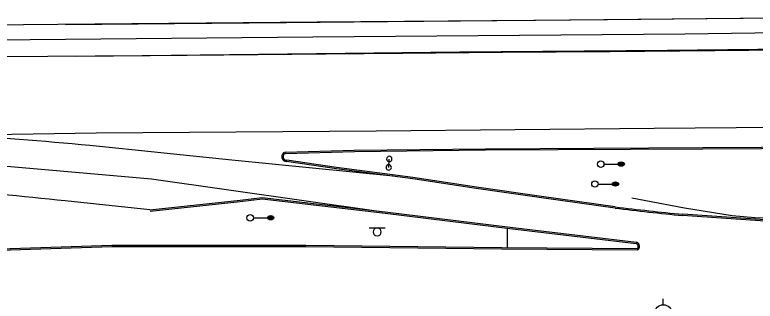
# Model space of a CAD drawing. Extents: x 2145380 to 2156929, y 139568 to 149130.
# Drawn here: x 2146129.5 to 2146473.1, y 142928.2 to 143061.1 of the extents above; entities that cross this region are included whole.
import ezdxf

# ---------------------------------------------------------------- set-up
doc = ezdxf.new("R2010")
doc.units = 0
for name, color, linetype in [('TOPO_Asphalt', 7, 'Continuous'), ('TOPO_Concrete', 7, 'Continuous'), ('TOPO_Curb Back', 7, 'Continuous'), ('TOPO_Guardrail', 7, 'Continuous'), ('TOPO_Light Pole', 7, 'Continuous'), ('TOPO_Misc', 7, 'Continuous'), ('TOPO_Misc Line', 7, 'Continuous'), ('TOPO_Power Pole', 7, 'Continuous'), ('TOPO_Sign', 7, 'Continuous'), ('TOPO_Wall Freestanding', 7, 'Continuous')]:
    doc.layers.add(name, color=color, linetype=linetype)

# ---------------------------------------------------------------- blocks, each defined once
blk = doc.blocks.new('LP')
at = {"layer": 'TOPO_Light Pole'}
blk.add_line((3.81, 0), (20.32, 0), dxfattribs=at)
for points in [[(20.32, 0), (27.94, 0)], [(20.32, 0), (23.5, 0)], [(20.83, 1.27), (27.43, 1.27)], [(20.83, 1.27), (23.5, 1.27)], [(23.71, 1.27), (27.43, 1.27)], [(23.71, 0), (27.94, 0)], [(20.83, -1.27), (27.43, -1.27)], [(20.83, -1.27), (23.5, -1.27)], [(23.71, -1.27), (27.43, -1.27)]]:
    blk.add_lwpolyline(points, dxfattribs=at)
blk.add_circle((0, 0), 3.81, dxfattribs=at)
blk.add_ellipse((24.13, 0), major_axis=(3.81, 0), ratio=0.666667, dxfattribs=at)
blk = doc.blocks.new('POST')
at = {"layer": 'TOPO_Misc'}
for start, end in [(89.99996, 180.00004), (179.99996, 270.00004), (359.99996, 90.00004), (269.99996, 0.00004)]:
    blk.add_arc((-0.01, 0.03), 3.16, start, end, dxfattribs=at)
blk = doc.blocks.new('POWPOL')
at = {"layer": 'TOPO_Power Pole'}
for p, q in [((0, 10.16), (0, 17.34)), ((0, -10.16), (0, -17.34))]:
    blk.add_line(p, q, dxfattribs=at)
blk.add_circle((0, 0), 10.16, dxfattribs=at)

msp = doc.modelspace()

# ---------------------------------------------------------------- linework, layer by layer
at = {"layer": 'TOPO_Asphalt'}
for points in [[(2145748.06, 143053.26), (2145881.44, 143054.54), (2145935.17, 143054.96), (2146053.43, 143055.88), (2146149.44, 143056.87), (2146269.82, 143057.85), (2146371.22, 143058.6), (2146529.6, 143060.19)], [(2147294.43, 143052.29), (2147277.92, 143052.17), (2147176.51, 143051.07), (2147069.33, 143050.37), (2146946.02, 143049.43), (2146831.07, 143048.28), (2146718.39, 143046.95), (2146617.55, 143046.42), (2146530.42, 143045.62), (2146432.5, 143044.55), (2146335.92, 143043.83), (2146269.56, 143043.09), (2146188.58, 143042.14), (2146123.02, 143041.68), (2146027.06, 143041.06), (2145941.22, 143040.2), (2145866.18, 143039.34), (2145749.17, 143038.41)], [(2146098.76, 143005.28), (2146167.24, 143006.29), (2146297.29, 143007.25), (2146426.27, 143008.53), (2146483.37, 143008.98), (2146531.08, 143009.44)], [(2146305.05, 142986.15), (2146230.2, 142993.66), (2146164.38, 143000.43)], [(2146099.15, 142993.21), (2146192.95, 142984.92), (2146299.6, 142969.84)], [(2146192.23, 142970.51), (2146152.95, 142974.76)]]:
    msp.add_lwpolyline(points, dxfattribs=at)
for centre, radius, start, end in [((2146019.43, 141485.66), 1521.69, 84.53378, 87.01166), ((2144900.87, 130836.34), 12202.82, 84.110752, 84.39559)]:
    msp.add_arc(centre, radius, start, end, dxfattribs=at)
at = {"layer": 'TOPO_Concrete'}
msp.add_line((2146358.1, 142962.01), (2146358.09, 142952.89), dxfattribs=at)
at = {"layer": 'TOPO_Curb Back'}
for points in [[(2146254.98, 142997.4), (2146287.09, 142998.23), (2146347.94, 142998.98), (2146448.9, 142999.57), (2146530.45, 143000)], [(2146255.1, 142996.8), (2146287.11, 142997.63), (2146347.95, 142998.38), (2146448.9, 142998.97), (2146530.46, 142999.4)], [(2146408.08, 142971.38), (2146373.93, 142976.2), (2146343.67, 142980.48), (2146314.22, 142984.94), (2146278.8, 142989.6), (2146255.65, 142992.97)], [(2146408.16, 142971.97), (2146374.01, 142976.79), (2146343.75, 142981.08), (2146314.31, 142985.54), (2146278.88, 142990.2), (2146255.7, 142993.57)], [(2146192.23, 142970.51), (2146234.08, 142975.04), (2146244.27, 142976.26), (2146301.4, 142969.63), (2146359.36, 142962.46), (2146418.08, 142955.59)], [(2146192.29, 142969.92), (2146234.15, 142974.45), (2146244.27, 142975.66), (2146301.33, 142969.04), (2146359.29, 142961.87), (2146417.94, 142955.01)], [(2147302.21, 142947.29), (2147268.63, 142948.71), (2147196.42, 142951.36), (2147104.83, 142954.5), (2147007.43, 142957.92), (2146919.44, 142960.51), (2146829.71, 142963.59), (2146749.05, 142963.72), (2146647.74, 142963.3), (2146568.43, 142962.76), (2146550, 142962.97), (2146531.29, 142962.82), (2146511.85, 142963.68), (2146482.29, 142964.99), (2146439.46, 142967.9)], [(2147302.2, 142947.89), (2147268.65, 142949.31), (2147196.44, 142951.96), (2147104.86, 142955.1), (2147007.45, 142958.52), (2146919.46, 142961.11), (2146829.72, 142964.19), (2146749.05, 142964.32), (2146647.74, 142963.9), (2146568.43, 142963.36), (2146550, 142963.58), (2146531.3, 142963.42), (2146511.88, 142964.28), (2146482.32, 142965.59), (2146439.51, 142968.5)], [(2146418.31, 142952.47), (2146355.58, 142952.91), (2146264.57, 142954), (2146174.52, 142953.99), (2146122.53, 142952.34), (2146049.63, 142949.03), (2146006.88, 142946.09), (2145982.58, 142946.63), (2145924.69, 142948.17), (2145873, 142949.05), (2145857.83, 142949.31), (2145823.95, 142946.61), (2145771.29, 142943.09), (2145759.29, 142942.35)], [(2146418.5, 142951.87), (2146355.58, 142952.31), (2146264.56, 142953.4), (2146174.53, 142953.39), (2146122.55, 142951.75), (2146049.66, 142948.43), (2146006.9, 142945.49), (2145982.57, 142946.03), (2145924.68, 142947.57), (2145872.99, 142948.45), (2145857.85, 142948.71), (2145823.99, 142946.01), (2145771.33, 142942.49), (2145759.34, 142941.75)]]:
    msp.add_lwpolyline(points, dxfattribs=at)
for centre, radius, start, end in [((2146255.72, 142995.24), 2.27, 108.8768, 268.4087), ((2146255.72, 142995.24), 1.67, 111.7852, 269.5199), ((2146580.06, 144381.27), 1420.35, 263.04548, 264.31876), ((2146580.06, 144381.27), 1419.75, 263.0457, 264.31838), ((2146417.39, 142953.63), 1.48, 308.5725, 68.2209), ((2146417.39, 142953.63), 2.08, 302.3006, 70.5897)]:
    msp.add_arc(centre, radius, start, end, dxfattribs=at)
at = {"layer": 'TOPO_Guardrail'}
msp.add_lwpolyline([(2146529.43, 142964.38), (2146491.54, 142966.26), (2146472.96, 142966.94), (2146462.52, 142967.73), (2146440.33, 142971.37), (2146415.92, 142975.95)], dxfattribs=at)
at = {"layer": 'TOPO_Misc Line'}
for points in [[(2146656.92, 143061.15), (2146582.67, 143060.5), (2146542.55, 143060.09), (2146501, 143059.68), (2146450.89, 143059.24), (2146404.64, 143058.79), (2146353.2, 143058.35), (2146302.5, 143057.82), (2146255.6, 143057.4), (2146203.57, 143056.95), (2146153, 143056.49)], [(2146158.29, 143042.01), (2146226.54, 143042.61), (2146273.87, 143043), (2146309.49, 143043.35), (2146355.92, 143043.74), (2146405.67, 143044.09), (2146454.37, 143044.52), (2146501.76, 143044.97), (2146546.02, 143045.39), (2146609.55, 143045.9), (2146639.87, 143046.16), (2146665.09, 143046.37), (2146694.06, 143046.63), (2146721.56, 143046.84)]]:
    msp.add_lwpolyline(points, dxfattribs=at)
at = {"layer": 'TOPO_Sign'}
for points in [[(2146303.06, 142990.27), (2146303.3, 142994.17)], [(2146293.95, 142962.2), (2146301.45, 142962.2)], [(2146297.7, 142962.2), (2146297.7, 142962.2)], [(2146295.83, 142960.33), (2146295.83, 142960.33)], [(2146297.7, 142958.46), (2146297.7, 142958.46)], [(2146299.57, 142960.33), (2146299.57, 142960.33)]]:
    msp.add_lwpolyline(points, dxfattribs=at)
for start, end in [(90, 180), (360, 90), (180, 270), (270, 0)]:
    msp.add_arc((2146297.7, 142960.33), 1.87, start, end, dxfattribs=at)
at = {"layer": 'TOPO_Wall Freestanding'}
msp.add_lwpolyline([(2145842.67, 143047.06), (2145976.29, 143047.93), (2146087.25, 143049.25), (2146267.88, 143050.92), (2146440.41, 143052.28), (2146548.99, 143053.91)], dxfattribs=at)

# ---------------------------------------------------------------- block references
at = {"layer": 'TOPO_Light Pole', "xscale": 0.39370000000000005, "yscale": 0.3937000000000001}
for p in [(2146401.45, 142991.8), (2146398.75, 142982.57), (2146238.77, 142966.89)]:
    msp.add_blockref('LP', p, dxfattribs=at)
at = {"layer": 'TOPO_Misc', "xscale": 0.39370000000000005, "yscale": 0.3937000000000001}
for p in [(2146303.3, 142994.17), (2146303.06, 142990.27)]:
    msp.add_blockref('POST', p, dxfattribs=at)
at = {"layer": 'TOPO_Power Pole', "xscale": 0.39370000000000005, "yscale": 0.3937000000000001}
msp.add_blockref('POWPOL', (2146430.48, 142922.49), dxfattribs=at)

doc.saveas('drawing.dxf')
